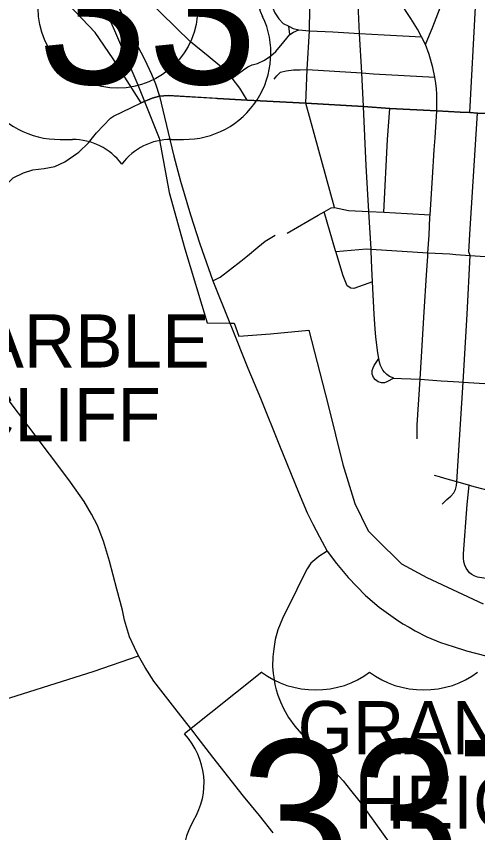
# Model space of a CAD drawing. Extents: x 1729596 to 1934326, y 644115 to 911751.
# Drawn here: x 1808287 to 1812623, y 718262 to 725942 of the extents above; entities that cross this region are included whole.
import ezdxf

# ---------------------------------------------------------------- set-up
doc = ezdxf.new("R2010")
doc.units = 0
for name, color, linetype in [('Default', 7, 'Continuous'), ('GM_X_City_Street', 7, 'Continuous'), ('GM_X_Corporation', 7, 'Continuous'), ('GM_X_Corporation_Text', 7, 'Continuous'), ('GM_X_Township', 7, 'Continuous'), ('GM_X_US_Route', 7, 'Continuous'), ('GM_X_US_Shield', 7, 'Continuous')]:
    doc.layers.add(name, color=color, linetype=linetype)

msp = doc.modelspace()

# ---------------------------------------------------------------- linework, layer by layer
at = {"layer": 'Default'}
msp.add_circle((1809241.7, 726017.3), 750, dxfattribs=at)
at = {"layer": 'GM_X_City_Street'}
for points in [[(1812550.4, 725037.5), (1812601.8, 726027.8), (1812631.3, 726120.7), (1812753.8, 726534.7), (1812801.2, 726760.9), (1812819.8, 726885.2), (1812843.7, 727092), (1812853.1, 727383.9), (1812840.9, 727455.3), (1812841.5, 727702.1), (1812824, 727839), (1812790.5, 728004), (1812744.9, 728148.5), (1812699.3, 728274.8), (1812593.6, 728495.3), (1812424.6, 728864.5)], [(1812134.4, 725675.9), (1812201.6, 725844.6), (1812281.5, 726048.6), (1812364, 726266.5), (1812426.9, 726468.7), (1812461.5, 726595.3), (1812498.1, 726779.5), (1812528.4, 727015), (1812528.3, 727209.9), (1812523.6, 727380.1), (1812520.5, 727490.8), (1812482.1, 727835.8), (1812463.5, 727988.8), (1812436.2, 728067.1), (1812396.6, 728172.1), (1812356.3, 728256.5), (1812316.8, 728343.2), (1812297, 728398), (1812289.4, 728444.3), (1812285.6, 728514.3)], [(1811008.9, 725124.1), (1811020.7, 725440.7), (1811041.6, 725804.4), (1811046.8, 726015.3), (1811047.7, 726169.8), (1811041.6, 726300.9), (1811035.5, 726383.4), (1811020.7, 726527.5), (1810994.7, 726715.8), (1810982.5, 726774)], [(1808795.1, 721558), (1808779, 721580.7), (1808599.2, 721824.2), (1808306, 722208.8), (1807985.2, 722632.1), (1807670.9, 723038.7), (1807377.6, 723432), (1806989.8, 723953.5), (1806147.3, 725108.1), (1805654.1, 725776.1), (1805409.9, 726117.9), (1805269.4, 726309.7), (1805131.2, 726507.4), (1805081.3, 726573.7), (1805021.7, 726645), (1804975, 726686.2)], [(1810554.6, 726711.5), (1810527.2, 726661.1), (1810531.9, 726616.4), (1810546.1, 726550.4), (1810607.3, 726451.3), (1810642.7, 726411.3), (1810671, 726357), (1810682.8, 726293.4), (1810682.8, 726192.1), (1810680.4, 726102.5), (1810691, 726035.3), (1810715.8, 725975.2), (1810755.9, 725919.8), (1810796, 725876.1), (1810847.8, 725849), (1810889.1, 725829), (1810942.1, 725814.9)], [(1811550.2, 725092.6), (1811535.5, 725409.4), (1811513.8, 725780.1), (1811504.3, 725987.6), (1811493, 726224.5), (1811479.1, 726486.7), (1811477.6, 726513.6)], [(1810457, 725154.8), (1810389.1, 725266.5), (1810316.8, 725360.7), (1810200.7, 725476.7), (1810091.2, 725566.5), (1809924.8, 725702.3), (1809644.4, 725973.9), (1809377.3, 726254.2)], [(1812240.6, 725106.6), (1812239.5, 725211.5), (1812236, 725261), (1812229.1, 725314.8), (1812221.2, 725368.6), (1812203.4, 725462), (1812167.4, 725583.9), (1812134.4, 725675.9), (1812097.1, 725748), (1812058.9, 725820.9), (1811995.6, 725922.5), (1811890.5, 726077.8)], [(1810858.4, 725770.1), (1810847.8, 725849)], [(1810316.8, 725360.7), (1810421.1, 725440), (1810463.5, 725467.2), (1810504.8, 725486), (1810554.3, 725499), (1810619.1, 725530.8), (1810679.3, 725570.9), (1810727.6, 725612.1), (1810803, 725701.7), (1810858.4, 725770.1), (1810893.8, 725794.8), (1810942.1, 725814.9)], [(1810942.1, 725814.9), (1811041.6, 725804.4), (1811261.2, 725795.7), (1811513.8, 725780.1), (1811743.8, 725767.1), (1812097.1, 725748)], [(1810709.9, 725350.5), (1810737, 725383.5), (1810771.2, 725417.6), (1810821.9, 725430.6), (1810892.6, 725437.7), (1810955.1, 725438.8), (1811020.7, 725440.7), (1811535.5, 725409.4), (1811644, 725402.5), (1812221.2, 725368.6)], [(1808863.8, 724658.3), (1808874.1, 724665.6), (1808965, 724752.4), (1809041.9, 724847), (1809171.7, 724985.2), (1809198.9, 725002.1), (1809368.4, 725085.7), (1809460.3, 725127.1), (1809562.7, 725173.9), (1809632.7, 725192.1)], [(1809632.7, 725192.1), (1809714.2, 725196.5), (1810159.7, 725171.6)], [(1810159.7, 725171.6), (1810177.9, 725170.6), (1810457, 725154.8), (1811008.9, 725124.1), (1811550.2, 725092.6), (1811796.8, 725076.1), (1812241.2, 725051.8), (1812460, 725041.7), (1812478.4, 725040.8)], [(1811277.2, 724143.3), (1811008.9, 725124.1)], [(1811622.4, 723731.8), (1811621.4, 723752.3), (1811600.6, 724105.6), (1811575.4, 724536.9), (1811550.2, 725092.6)], [(1811742.1, 724099.5), (1811776.5, 724784.4), (1811796.8, 725076.1)], [(1812215, 724685.6), (1812222.6, 724800.3), (1812241.2, 725051.8), (1812240.6, 725106.6)], [(1812478.4, 725040.8), (1812550.4, 725037.5), (1812621.9, 725031.4), (1812712.9, 725026.6), (1812897.4, 725016.9), (1812932.6, 725012.8), (1813140.5, 725004.6), (1813163.5, 725003.7)], [(1812486.9, 722499.7), (1812523.3, 723140.4), (1812553.7, 723692.4), (1812540.7, 723725.4), (1812553.7, 723943.3), (1812621.9, 725031.4)], [(1812175, 724054), (1812176.1, 724075.2), (1812197.8, 724424.2), (1812215, 724685.6)], [(1807377.6, 723432), (1807538.1, 723556.2), (1807744.9, 723707.3), (1807856.7, 723783.8), (1807900.1, 723827.3), (1807937.4, 723862.4), (1807970.5, 723910), (1807999.4, 723963.8), (1808063.6, 724102.5), (1808096.7, 724193.5), (1808119.4, 724243.1), (1808184.8, 724350.9), (1808257.8, 724421.7), (1808355, 724470.3), (1808443.4, 724499.1), (1808549.5, 724510.1), (1808649.4, 724530.2), (1808744.2, 724573.6), (1808863.8, 724658.3)], [(1810833.7, 723902.2), (1811123.3, 724072.5), (1811180.2, 724103), (1811247.2, 724139.5), (1811277.2, 724143.3), (1811320.1, 724134.6), (1811321.2, 724134.4)], [(1811288.7, 723735.4), (1811288.2, 723737.1), (1811180.2, 724103)], [(1811321.2, 724134.4), (1811409.8, 724116.4), (1811600.6, 724105.6), (1811742.1, 724099.5), (1811960, 724086.5), (1812176.1, 724075.2)], [(1812154.3, 723685.4), (1812156.2, 723718.5), (1812166.6, 723883.4), (1812175, 724054)], [(1810133.6, 723453.4), (1810203, 723489), (1810396.6, 723639.1), (1810460.8, 723689.5), (1810556.3, 723771.1), (1810627.5, 723825.8), (1810718.6, 723882.2)], [(1811290, 723730.9), (1811579.8, 723755.8), (1811614.5, 723752.9)], [(1811634.4, 723445), (1811460.7, 723380.1), (1811432.6, 723384), (1811396.3, 723407.8), (1811357.7, 723501.9), (1811290, 723730.9), (1811288.7, 723735.4)], [(1811614.5, 723752.9), (1811621.4, 723752.3), (1812156.2, 723718.5)], [(1811834.1, 722538.8), (1811795.9, 722553.5), (1811769.5, 722571.9), (1811746.4, 722595.2), (1811730.8, 722614.3), (1811718.7, 722637.3), (1811710, 722658.6), (1811701.3, 722688.1), (1811694.3, 722724.5), (1811684.8, 722777.5), (1811672.7, 722872.1), (1811667.4, 722925.9), (1811661.4, 722998), (1811651.8, 723140.4), (1811634.4, 723445), (1811630.1, 723571.7), (1811622.4, 723731.8)], [(1812081.5, 722527.5), (1812120.6, 723161.2), (1812144, 723507.5), (1812154.3, 723685.4)], [(1812156.2, 723718.5), (1812361.9, 723706.3), (1812418.5, 723702.2)], [(1812418.5, 723702.2), (1812553.7, 723692.4), (1812836.9, 723674.2), (1813174.3, 723656.7), (1813268.3, 723648.7), (1813402, 723644.7), (1813415.4, 723644)], [(1811834.1, 722538.8), (1811769, 722504.1), (1811747.3, 722495.4), (1811720.4, 722494.5), (1811689.1, 722503.2), (1811663.1, 722521.4), (1811644.9, 722543.1), (1811632.7, 722576.1), (1811631.8, 722610), (1811641.4, 722636), (1811651.8, 722657.7), (1811670.9, 722685.5), (1811694.3, 722724.5)], [(1811834.1, 722538.8), (1811907.9, 722534.4), (1812081.5, 722527.5)], [(1812054.6, 721968.5), (1812054.6, 722099.5), (1812081.5, 722527.5)], [(1812081.5, 722527.5), (1812281.9, 722512.5), (1812341.5, 722508.8)], [(1812341.5, 722508.8), (1812445.6, 722502.3)], [(1812428.2, 721563.7), (1812486.9, 722499.7)], [(1812445.6, 722502.3), (1812486.9, 722499.7), (1812841.8, 722477.5)], [(1812428.2, 721563.7), (1812315.3, 721594.1), (1812263.3, 721609.7), (1812216.5, 721622.8)], [(1809957.5, 719201.3), (1809776.8, 719433.6), (1809579, 719687.3), (1809497.2, 719814.2), (1809436.9, 719925.9), (1809398.2, 720003.3), (1809351.5, 720103.2), (1809303.9, 720261.2), (1809284.4, 720354.3), (1809232.5, 720551.3), (1809163.3, 720815.3), (1809107, 721003.6), (1809048.6, 721150.8), (1808994.5, 721259), (1808923.1, 721378.1), (1808795.1, 721558)], [(1812290.2, 721352.8), (1812333.6, 721396.2), (1812371.8, 721428.3), (1812400.4, 721459.5), (1812416, 721489.9), (1812425.6, 721528.1), (1812428.2, 721563.7)], [(1812529.2, 721534.1), (1812428.2, 721563.7)], [(1812492.6, 720810.6), (1812492.4, 720811.1), (1812489, 720846.7), (1812489, 720884.9), (1812526.3, 721350.1), (1812543.7, 721529.8), (1812529.2, 721534.1)], [(1812543.7, 721529.8), (1812600.9, 721515.9), (1812778.9, 721467.3), (1812906.5, 721432.6), (1813129.6, 721374.4), (1813190.3, 721356.2), (1813450.9, 721232.9), (1813815, 721130.9)], [(1812819.7, 720634), (1812620.9, 720666.1), (1812589.6, 720678.3), (1812569.7, 720690.4), (1812547.1, 720707.8), (1812530.6, 720727.8), (1812514.1, 720750.3), (1812502.8, 720779), (1812492.6, 720810.6)], [(1807146.7, 719191.2), (1807170.3, 719199), (1807985, 719455.8), (1809017.7, 719781.2), (1809436.9, 719925.9)], [(1810571.7, 718422.2), (1810423.7, 718605.6), (1810133.9, 718971.8), (1809988, 719162.1), (1809957.5, 719201.3)], [(1810702.8, 718259.6), (1810702.8, 718259.6), (1810571.7, 718422.2)]]:
    msp.add_lwpolyline(points, dxfattribs=at)
at = {"layer": 'GM_X_Corporation'}
msp.add_lwpolyline([(1808937.6, 726426.3), (1809210.9, 725807.5), (1809429, 725299), (1809628.9, 724796.4), (1809722.5, 724284.3), (1809870.1, 723755.9), (1810081.5, 723059.9), (1810294.1, 723056.4), (1810333.2, 723055.8), (1810379.2, 722934.3), (1810677, 722954.2), (1811035.5, 722989), (1811218.4, 722284.4), (1811356.1, 721725), (1811467.7, 721357.8), (1811593.9, 721100.8), (1811670.5, 721025.1), (1811908.3, 720791.5), (1812145.7, 720663.2), (1812674, 720415.4)], dxfattribs=at)
at = {"layer": 'GM_X_Township'}
msp.add_lwpolyline([(1812713, 725026.6), (1812621.9, 725031.4), (1812550.4, 725037.5), (1812460, 725041.7), (1812241.2, 725051.8), (1811796.8, 725076.1), (1811550.2, 725092.6), (1811008.9, 725124.1), (1810457, 725154.8), (1810177.9, 725170.6), (1809714.2, 725196.5), (1809632.7, 725192.1), (1809562.7, 725173.9), (1809460.3, 725127.1), (1809195.9, 725542.3), (1809026.6, 725789.6), (1808649.2, 726193.1)], dxfattribs=at)
at = {"layer": 'GM_X_US_Route'}
for points in [[(1807800.5, 727791.2), (1807875.7, 727689.5), (1808040.7, 727500.3), (1808162.2, 727375.3), (1808242.1, 727298), (1808315.9, 727225.1), (1808591, 726948.2), (1808847.1, 726686.9), (1808999.9, 726516.7), (1809056.3, 726409.1), (1809185.7, 726160), (1809324.5, 725870.9), (1809418.3, 725683.4), (1809423.7, 725672.5)], [(1809423.7, 725672.5), (1809490.4, 725538.9), (1809558, 725396.9), (1809595.4, 725307.5), (1809632.7, 725192.1), (1809680.4, 724995), (1809767.2, 724626.1), (1809829.7, 724390), (1809924.4, 724074.9), (1810012.9, 723801.5), (1810133.6, 723453.4), (1810294.1, 723056.4), (1810309.8, 723017.5)], [(1810309.8, 723017.5), (1810464.3, 722633.1), (1810581.5, 722350.1), (1810762, 721904.8), (1810940.9, 721464.7), (1811021.6, 721271.1), (1811074, 721162.9), (1811135.7, 721044), (1811208, 720910.1)], [(1811208, 720910.1), (1811130.5, 720860), (1811054.1, 720798.3), (1811020.2, 720744.5), (1810968.6, 720639.8)], [(1811208, 720910.1), (1811295.4, 720794.9), (1811405.6, 720662.9), (1811569.7, 720493.6), (1811699, 720383.4), (1811851, 720274), (1811921.3, 720228), (1811978.6, 720194.2), (1812036.7, 720160.3), (1812146.1, 720104.8), (1812274.6, 720051.8), (1812391.7, 720011.9), (1812517.6, 719972.8), (1812699, 719926)], [(1810968.6, 720639.8), (1810924.3, 720550.1), (1810787.6, 720277.5), (1810745.9, 720169), (1810720.8, 720079.6), (1810706.9, 719992.8), (1810697.3, 719915.5), (1810696.4, 719825.2), (1810700.8, 719760.1), (1810709.5, 719703.7), (1810717.3, 719656), (1810730.3, 719604.8), (1810745.1, 719554.4), (1810769.3, 719492.7), (1810798.9, 719428.5), (1810844.9, 719346.1), (1810903.9, 719262.7), (1811006.4, 719146.4), (1811154.8, 718969.3), (1811246.3, 718871.7), (1811358.8, 718748), (1811428.8, 718661.7)], [(1811428.8, 718661.7), (1811519.4, 718550.1), (1811792.8, 718170.7), (1811941.2, 717967.6), (1812081.9, 717780.1), (1812162.6, 717686.4), (1812235.5, 717611.7), (1812331, 717541.4), (1812425.6, 717486.7), (1812462.1, 717466.7), (1812501.1, 717448.5), (1812615.7, 717406.8), (1812747.7, 717374.7), (1812855.3, 717362.6), (1812923, 717362.6), (1813000.2, 717364.3), (1813140, 717385.1), (1813247.7, 717408.6), (1813456.9, 717468.5), (1813600.1, 717504.1), (1813712.9, 717524), (1813881.3, 717540.5), (1814044.5, 717621.3)]]:
    msp.add_lwpolyline(points, dxfattribs=at)
at = {"layer": 'GM_X_US_Shield'}
for p, q in [((1808698, 724784.5), (1808814, 724784.5)), ((1809742.2, 724784.5), (1809858.2, 724784.5)), ((1810593.2, 719772.1), (1809868.1, 719192))]:
    msp.add_line(p, q, dxfattribs=at)
for centre, radius, start, end in [((1811335.5, 726290.9), 812.1, 144.99907, 205.45288), ((1808689, 725596.5), 812.1, 154.83192, 270.63826), ((1809867.2, 725596.5), 812.1, 269.36174, 25.16808), ((1808814, 724204.4), 580.1, 36.8699, 90), ((1809742.2, 724204.4), 580.1, 90, 143.1301)]:
    msp.add_arc(centre, radius, start, end, dxfattribs=at)
for centre, major_axis, start_param, end_param in [((1811100.7, 720186.3), (-725.1, 0), 0.795399, 2.346194), ((1812115.9, 720186.3), (-725.1, 0), 0.795399, 2.346194), ((1809036.5, 718726.2), (1015.1, 0), 5.838949, 6.894067), ((1810871.9, 718031.8), (1015.1, 0), 2.702327, 4.723529), ((1812344.7, 718031.8), (-1015.1, 0), 1.559657, 3.580859)]:
    msp.add_ellipse(centre, major_axis=major_axis, ratio=0.8, start_param=start_param, end_param=end_param, dxfattribs=at)

# ---------------------------------------------------------------- texts
at = {"layer": 'GM_X_Corporation_Text'}
for s, p in [('MARBLE', (1807354.2, 722638.2)), ('CLIFF', (1807787.6, 721944.1)), ('GRANDVIEW', (1810930.6, 718999.5)), ('HEIGHTS', (1811465.1, 718298.9))]:
    msp.add_text(s, height=500, rotation=0.00001, dxfattribs=at).set_placement(p)
at = {"layer": 'GM_X_US_Shield'}
for s, p in [('33', (1808485.7, 725306.6)), ('33T', (1810391.4, 717741.8))]:
    msp.add_text(s, height=1392.19, dxfattribs=at).set_placement(p)

doc.saveas('drawing.dxf')
